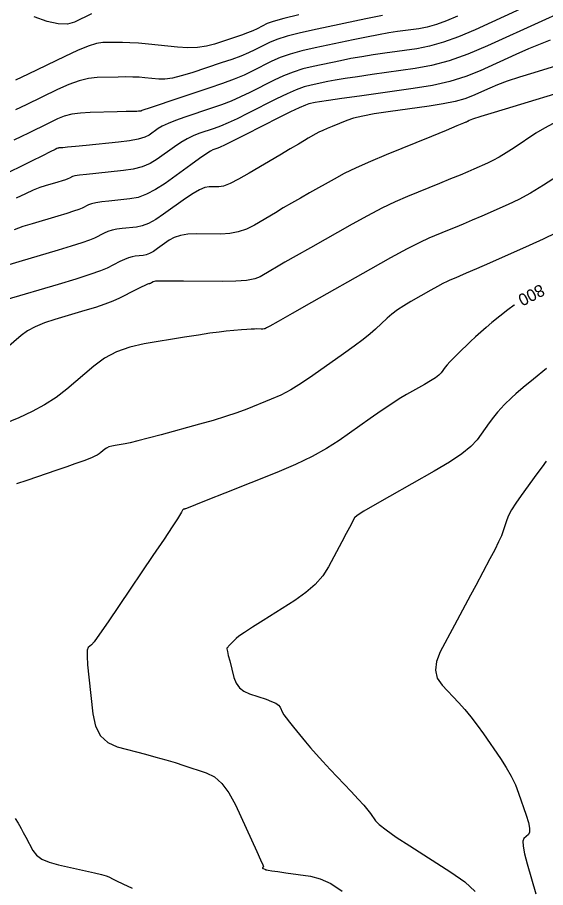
# Model space of a CAD drawing. Extents: x 2082232 to 2083549, y 592624 to 593832.
# Drawn here: x 2083129.5 to 2083160.2, y 593383.4 to 593434.1 of the extents above; entities that cross this region are included whole.
import ezdxf

# ---------------------------------------------------------------- set-up
doc = ezdxf.new("R2010")
doc.units = 0
doc.layers.add('DT_X_Contour_Major', color=7, linetype='Continuous')
doc.layers.add('DT_X_Contour_Minor', color=7, linetype='Continuous')

msp = doc.modelspace()

# ---------------------------------------------------------------- linework, layer by layer
at = {"layer": 'DT_X_Contour_Major'}
for points in [[(2083150.725, 593434.218), (2083149.766, 593434.019), (2083146.929, 593433.424), (2083145.958, 593433.209), (2083145.171, 593433.008), (2083144.569, 593432.822), (2083144.152, 593432.65), (2083143.285, 593432.212), (2083142.92, 593432.042), (2083142.474, 593431.858), (2083141.948, 593431.662), (2083141.341, 593431.454), (2083139.615, 593430.881), (2083139.01, 593430.697), (2083138.489, 593430.574), (2083138.053, 593430.512), (2083137.702, 593430.512), (2083136.878, 593430.593), (2083136.549, 593430.619), (2083136.182, 593430.634), (2083135.777, 593430.639), (2083135.333, 593430.634), (2083134.098, 593430.606), (2083133.606, 593430.555), (2083133.059, 593430.423), (2083132.456, 593430.21), (2083131.796, 593429.916), (2083129.963, 593429.023), (2083129.338, 593428.719)], [(2083161.941, 593431.612), (2083159.542, 593430.883), (2083158.708, 593430.623), (2083158.004, 593430.387), (2083157.43, 593430.177), (2083156.987, 593429.993), (2083155.979, 593429.534), (2083155.537, 593429.369), (2083154.967, 593429.215), (2083154.27, 593429.073), (2083153.444, 593428.944), (2083151.071, 593428.614), (2083150.253, 593428.49), (2083149.578, 593428.364), (2083149.046, 593428.237), (2083148.656, 593428.108), (2083147.809, 593427.763), (2083147.51, 593427.638), (2083147.25, 593427.523), (2083147.029, 593427.416), (2083146.846, 593427.319), (2083146.41, 593427.072), (2083146.183, 593426.942), (2083145.83, 593426.735), (2083145.35, 593426.451), (2083144.745, 593426.092), (2083142.96, 593425.031), (2083142.348, 593424.683), (2083141.85, 593424.435), (2083141.465, 593424.287), (2083141.195, 593424.239), (2083140.626, 593424.244), (2083140.38, 593424.203), (2083140.068, 593424.075), (2083139.691, 593423.861), (2083139.248, 593423.56), (2083137.978, 593422.643), (2083137.522, 593422.338), (2083137.107, 593422.111), (2083136.732, 593421.963), (2083136.398, 593421.893), (2083135.56, 593421.809), (2083135.259, 593421.769), (2083134.984, 593421.71), (2083134.735, 593421.633), (2083134.512, 593421.537), (2083133.953, 593421.258), (2083133.662, 593421.135), (2083133.211, 593420.975), (2083132.598, 593420.78), (2083131.825, 593420.548), (2083129.547, 593419.881), (2083128.771, 593419.648)], [(2083158.433, 593417.376), (2083158.409, 593417.361), (2083158.032, 593417.083), (2083157.113, 593416.339), (2083156.777, 593416.061), (2083156.457, 593415.785), (2083156.153, 593415.512), (2083155.865, 593415.242), (2083155.119, 593414.524), (2083154.864, 593414.273), (2083154.655, 593414.059), (2083154.495, 593413.882), (2083154.382, 593413.742), (2083154.144, 593413.416), (2083154.017, 593413.282), (2083153.815, 593413.123), (2083153.537, 593412.94), (2083153.184, 593412.732), (2083152.14, 593412.145), (2083151.714, 593411.893), (2083151.216, 593411.576), (2083150.648, 593411.195), (2083150.009, 593410.75), (2083148.211, 593409.478), (2083147.478, 593409.004), (2083146.63, 593408.535), (2083145.665, 593408.073), (2083144.585, 593407.617), (2083141.548, 593406.409), (2083140.55, 593406.012), (2083139.834, 593405.728), (2083139.4, 593405.556), (2083139.248, 593405.496), (2083139.217, 593405.488), (2083139.205, 593405.485), (2083139.193, 593405.482), (2083139.18, 593405.478), (2083139.166, 593405.474), (2083139.128, 593405.464), (2083139.11, 593405.452), (2083139.086, 593405.421), (2083139.056, 593405.372), (2083139.019, 593405.306), (2083138.913, 593405.104), (2083138.786, 593404.902), (2083138.485, 593404.446), (2083138.009, 593403.736), (2083137.358, 593402.774), (2083135.392, 593399.868), (2083134.738, 593398.907), (2083134.25, 593398.204), (2083133.928, 593397.758), (2083133.773, 593397.569), (2083133.581, 593397.411), (2083133.53, 593397.259), (2083133.519, 593396.921), (2083133.548, 593396.4), (2083133.619, 593395.693), (2083133.861, 593393.561), (2083134.018, 593392.841), (2083134.306, 593392.28), (2083134.727, 593391.879), (2083135.279, 593391.637), (2083136.928, 593391.204), (2083137.531, 593391.042), (2083138.102, 593390.879), (2083138.642, 593390.717), (2083139.15, 593390.555), (2083140.463, 593390.124), (2083140.938, 593389.886), (2083141.379, 593389.497), (2083141.786, 593388.957), (2083142.159, 593388.265), (2083143.107, 593386.219), (2083143.416, 593385.545), (2083143.633, 593385.059), (2083143.758, 593384.761), (2083143.791, 593384.65), (2083143.754, 593384.605), (2083143.746, 593384.589), (2083143.749, 593384.573), (2083143.762, 593384.558), (2083143.787, 593384.544), (2083143.867, 593384.507), (2083143.895, 593384.495), (2083143.919, 593384.485), (2083143.939, 593384.477), (2083143.956, 593384.472), (2083143.996, 593384.463), (2083144.076, 593384.45), (2083144.287, 593384.419), (2083144.629, 593384.371), (2083145.102, 593384.304), (2083146.537, 593384.102), (2083147.101, 593383.956), (2083147.716, 593383.668), (2083148.382, 593383.24)]]:
    msp.add_lwpolyline(points, dxfattribs=at)
at = {"layer": 'DT_X_Contour_Minor'}
for points in [[(2083158.793, 593434.599), (2083156.131, 593433.389), (2083155.17, 593432.98), (2083154.284, 593432.66), (2083153.474, 593432.429), (2083152.738, 593432.287), (2083150.875, 593432.029), (2083150.189, 593431.928), (2083149.529, 593431.821), (2083148.893, 593431.706), (2083148.283, 593431.584), (2083146.69, 593431.251), (2083146.1, 593431.107), (2083145.526, 593430.928), (2083144.969, 593430.712), (2083144.427, 593430.461), (2083143.004, 593429.741), (2083142.464, 593429.481), (2083141.912, 593429.24), (2083141.346, 593429.018), (2083140.769, 593428.814), (2083139.211, 593428.297), (2083138.676, 593428.11), (2083138.239, 593427.937), (2083137.899, 593427.777), (2083137.658, 593427.631), (2083137.143, 593427.259), (2083136.886, 593427.129), (2083136.5, 593427.015), (2083135.986, 593426.919), (2083135.343, 593426.84), (2083133.456, 593426.653), (2083132.834, 593426.591), (2083132.38, 593426.547), (2083132.096, 593426.52), (2083131.981, 593426.511), (2083131.901, 593426.509), (2083131.872, 593426.507), (2083131.847, 593426.503), (2083131.824, 593426.498), (2083131.805, 593426.49), (2083131.757, 593426.467), (2083131.652, 593426.415), (2083131.371, 593426.277), (2083130.915, 593426.053), (2083130.284, 593425.744), (2083128.367, 593424.803)], [(2083155.095, 593434.18), (2083154.458, 593433.909), (2083153.871, 593433.697), (2083153.334, 593433.544), (2083152.846, 593433.45), (2083151.612, 593433.278), (2083151.103, 593433.2), (2083150.502, 593433.095), (2083149.809, 593432.962), (2083149.024, 593432.802), (2083146.809, 593432.337), (2083146.029, 593432.158), (2083145.349, 593431.968), (2083144.769, 593431.767), (2083144.29, 593431.555), (2083143.145, 593430.977), (2083142.665, 593430.752), (2083142.084, 593430.513), (2083141.401, 593430.258), (2083140.618, 593429.989), (2083138.393, 593429.25), (2083137.662, 593429.007), (2083137.137, 593428.832), (2083136.819, 593428.724), (2083136.707, 593428.684), (2083136.685, 593428.668), (2083136.674, 593428.662), (2083136.657, 593428.657), (2083136.635, 593428.653), (2083136.607, 593428.65), (2083136.524, 593428.641), (2083136.423, 593428.637), (2083136.181, 593428.63), (2083135.799, 593428.621), (2083135.276, 593428.609), (2083133.693, 593428.573), (2083133.13, 593428.54), (2083132.626, 593428.467), (2083132.183, 593428.355), (2083131.801, 593428.203), (2083130.86, 593427.745), (2083130.495, 593427.567), (2083130.104, 593427.376), (2083129.688, 593427.172), (2083129.246, 593426.955)], [(2083145.854, 593434.253), (2083144.979, 593434.045), (2083144.366, 593433.876), (2083144.014, 593433.745), (2083143.426, 593433.447), (2083143.178, 593433.332), (2083142.875, 593433.207), (2083142.518, 593433.074), (2083142.106, 593432.933), (2083140.934, 593432.544), (2083140.471, 593432.424), (2083139.959, 593432.356), (2083139.398, 593432.341), (2083138.789, 593432.377), (2083137.101, 593432.544), (2083136.51, 593432.598), (2083136.002, 593432.634), (2083135.577, 593432.653), (2083135.236, 593432.655), (2083134.436, 593432.637), (2083134.073, 593432.582), (2083133.584, 593432.431), (2083132.969, 593432.184), (2083132.227, 593431.84), (2083130.081, 593430.795), (2083129.355, 593430.462)], [(2083161.053, 593434.364), (2083160.009, 593433.891), (2083156.86, 593432.459), (2083155.709, 593431.972), (2083154.621, 593431.588), (2083153.594, 593431.306), (2083152.629, 593431.125), (2083150.139, 593430.779), (2083149.276, 593430.656), (2083148.555, 593430.547), (2083147.977, 593430.45), (2083147.542, 593430.367), (2083146.57, 593430.164), (2083146.171, 593430.056), (2083145.704, 593429.888), (2083145.169, 593429.658), (2083144.565, 593429.366), (2083142.863, 593428.506), (2083142.263, 593428.21), (2083141.74, 593427.967), (2083141.292, 593427.777), (2083140.92, 593427.64), (2083140.03, 593427.344), (2083139.691, 593427.213), (2083139.341, 593427.042), (2083138.98, 593426.83), (2083138.608, 593426.577), (2083137.602, 593425.851), (2083137.196, 593425.605), (2083136.733, 593425.412), (2083136.213, 593425.272), (2083135.636, 593425.185), (2083134.021, 593425.025), (2083133.482, 593424.968), (2083133.079, 593424.917), (2083132.809, 593424.874), (2083132.675, 593424.837), (2083132.495, 593424.747), (2083132.402, 593424.707), (2083132.257, 593424.656), (2083132.06, 593424.593), (2083131.811, 593424.519), (2083131.08, 593424.305), (2083130.768, 593424.199), (2083130.383, 593424.044), (2083129.924, 593423.839), (2083129.392, 593423.585)], [(2083133.769, 593434.306), (2083132.793, 593433.831), (2083132.371, 593433.716), (2083131.837, 593433.729), (2083131.19, 593433.868), (2083130.432, 593434.135)], [(2083160.513, 593432.775), (2083159.914, 593432.548), (2083159.242, 593432.27), (2083158.498, 593431.942), (2083156.419, 593430.996), (2083155.591, 593430.666), (2083154.665, 593430.384), (2083153.642, 593430.149), (2083152.521, 593429.963), (2083149.402, 593429.53), (2083148.362, 593429.384), (2083147.582, 593429.272), (2083147.061, 593429.194), (2083146.8, 593429.15), (2083146.45, 593429.077), (2083146.242, 593429.006), (2083145.882, 593428.848), (2083145.368, 593428.603), (2083144.702, 593428.271), (2083142.723, 593427.271), (2083142.063, 593426.939), (2083141.568, 593426.694), (2083141.237, 593426.536), (2083141.071, 593426.465), (2083140.848, 593426.391), (2083140.705, 593426.316), (2083140.442, 593426.147), (2083140.06, 593425.883), (2083139.558, 593425.524), (2083138.06, 593424.442), (2083137.511, 593424.081), (2083136.988, 593423.81), (2083136.49, 593423.63), (2083136.017, 593423.539), (2083134.79, 593423.417), (2083134.371, 593423.368), (2083134.031, 593423.314), (2083133.772, 593423.253), (2083133.593, 593423.187), (2083133.224, 593423.002), (2083133.032, 593422.921), (2083132.734, 593422.816), (2083132.329, 593422.687), (2083131.818, 593422.533), (2083130.313, 593422.093), (2083129.77, 593421.924), (2083129.268, 593421.747)], [(2083161.652, 593429.914), (2083158.334, 593428.906), (2083157.242, 593428.572), (2083156.454, 593428.329), (2083155.971, 593428.177), (2083155.793, 593428.114), (2083155.722, 593428.067), (2083155.697, 593428.051), (2083155.674, 593428.037), (2083155.654, 593428.026), (2083155.636, 593428.017), (2083155.592, 593427.998), (2083155.454, 593427.941), (2083155.074, 593427.786), (2083154.451, 593427.532), (2083153.586, 593427.18), (2083150.956, 593426.109), (2083150.025, 593425.719), (2083149.207, 593425.354), (2083148.501, 593425.013), (2083147.907, 593424.696), (2083146.473, 593423.884), (2083145.946, 593423.584), (2083145.439, 593423.293), (2083144.954, 593423.01), (2083144.49, 593422.736), (2083143.28, 593422.017), (2083142.816, 593421.781), (2083142.332, 593421.614), (2083141.829, 593421.516), (2083141.305, 593421.487), (2083139.883, 593421.499), (2083139.385, 593421.481), (2083138.956, 593421.414), (2083138.596, 593421.301), (2083138.306, 593421.14), (2083137.626, 593420.649), (2083137.382, 593420.485), (2083137.159, 593420.364), (2083136.958, 593420.284), (2083136.779, 593420.246), (2083136.33, 593420.202), (2083136.147, 593420.17), (2083135.937, 593420.107), (2083135.698, 593420.012), (2083135.431, 593419.887), (2083134.682, 593419.513), (2083134.293, 593419.348), (2083133.688, 593419.135), (2083132.867, 593418.873), (2083131.831, 593418.562), (2083128.78, 593417.669)], [(2083160.683, 593427.923), (2083160.165, 593427.658), (2083159.674, 593427.359), (2083158.402, 593426.514), (2083157.947, 593426.22), (2083157.536, 593425.973), (2083157.171, 593425.772), (2083156.85, 593425.618), (2083156.052, 593425.268), (2083155.704, 593425.117), (2083155.255, 593424.928), (2083154.705, 593424.701), (2083154.056, 593424.436), (2083152.191, 593423.676), (2083151.466, 593423.362), (2083150.687, 593422.991), (2083149.854, 593422.561), (2083148.969, 593422.074), (2083146.536, 593420.696), (2083145.708, 593420.227), (2083145.048, 593419.851), (2083144.557, 593419.569), (2083144.235, 593419.38), (2083143.599, 593419.002), (2083143.284, 593418.879), (2083142.815, 593418.794), (2083142.192, 593418.745), (2083141.416, 593418.734), (2083139.14, 593418.755), (2083138.389, 593418.758), (2083137.843, 593418.754), (2083137.502, 593418.741), (2083137.365, 593418.72), (2083137.274, 593418.654), (2083137.241, 593418.632), (2083137.211, 593418.616), (2083137.184, 593418.605), (2083137.16, 593418.6), (2083137.1, 593418.594), (2083137.036, 593418.57), (2083136.889, 593418.503), (2083136.661, 593418.392), (2083136.35, 593418.238), (2083135.41, 593417.768), (2083135.02, 593417.59), (2083134.554, 593417.408), (2083134.012, 593417.222), (2083133.394, 593417.032), (2083131.645, 593416.52), (2083131.03, 593416.317), (2083130.499, 593416.094), (2083130.05, 593415.85), (2083129.684, 593415.584), (2083128.818, 593414.849)], [(2083160.923, 593424.856), (2083160.107, 593424.331), (2083159.359, 593423.883), (2083158.678, 593423.512), (2083158.063, 593423.218), (2083156.513, 593422.537), (2083155.953, 593422.293), (2083155.435, 593422.071), (2083154.96, 593421.87), (2083154.526, 593421.691), (2083153.427, 593421.244), (2083152.906, 593421.006), (2083152.166, 593420.628), (2083151.207, 593420.109), (2083150.03, 593419.451), (2083146.599, 593417.509), (2083145.47, 593416.87), (2083144.658, 593416.409), (2083144.161, 593416.127), (2083143.98, 593416.024), (2083143.919, 593415.988), (2083143.886, 593415.976), (2083143.834, 593415.968), (2083143.762, 593415.963), (2083143.67, 593415.963), (2083143.4, 593415.965), (2083143.27, 593415.962), (2083143.08, 593415.952), (2083142.831, 593415.934), (2083142.523, 593415.908), (2083141.623, 593415.83), (2083141.218, 593415.786), (2083140.678, 593415.714), (2083140.003, 593415.612), (2083139.192, 593415.482), (2083136.851, 593415.095), (2083136.009, 593414.906), (2083135.239, 593414.627), (2083134.54, 593414.259), (2083133.913, 593413.802), (2083132.336, 593412.463), (2083131.718, 593411.983), (2083131.045, 593411.545), (2083130.318, 593411.151), (2083129.536, 593410.801), (2083127.379, 593409.922)], [(2083160.85, 593421.573), (2083160.102, 593421.197), (2083159.277, 593420.819), (2083156.974, 593419.807), (2083156.202, 593419.469), (2083155.616, 593419.213), (2083155.214, 593419.039), (2083154.997, 593418.947), (2083154.663, 593418.811), (2083154.5, 593418.736), (2083154.258, 593418.611), (2083153.94, 593418.439), (2083153.544, 593418.217), (2083152.385, 593417.561), (2083151.973, 593417.315), (2083151.605, 593417.072), (2083151.282, 593416.83), (2083151.004, 593416.589), (2083150.323, 593415.95), (2083150.015, 593415.681), (2083149.603, 593415.352), (2083149.086, 593414.965), (2083148.466, 593414.518), (2083146.671, 593413.248), (2083146.015, 593412.805), (2083145.393, 593412.427), (2083144.805, 593412.115), (2083144.251, 593411.869), (2083142.818, 593411.298), (2083142.243, 593411.083), (2083141.594, 593410.864), (2083140.869, 593410.641), (2083140.069, 593410.415), (2083137.837, 593409.808), (2083137.078, 593409.604), (2083136.474, 593409.448), (2083136.024, 593409.34), (2083135.73, 593409.28), (2083135.153, 593409.185), (2083134.953, 593409.145), (2083134.785, 593409.095), (2083134.649, 593409.035), (2083134.546, 593408.966), (2083134.314, 593408.768), (2083134.217, 593408.695), (2083134.102, 593408.624), (2083133.968, 593408.555), (2083133.815, 593408.489), (2083133.383, 593408.313), (2083133.16, 593408.227), (2083132.814, 593408.104), (2083132.346, 593407.941), (2083131.755, 593407.74), (2083130.017, 593407.152), (2083129.405, 593406.944)], [(2083160.288, 593413.664), (2083159.525, 593413.042), (2083158.933, 593412.553), (2083158.512, 593412.195), (2083158.261, 593411.971), (2083157.822, 593411.547), (2083157.644, 593411.362), (2083157.44, 593411.126), (2083157.211, 593410.837), (2083156.956, 593410.497), (2083156.243, 593409.52), (2083155.886, 593409.131), (2083155.352, 593408.695), (2083154.64, 593408.214), (2083153.75, 593407.686), (2083151.14, 593406.217), (2083150.279, 593405.726), (2083149.653, 593405.356), (2083149.262, 593405.105), (2083149.107, 593404.975), (2083149.006, 593404.787), (2083148.937, 593404.658), (2083148.805, 593404.412), (2083148.612, 593404.047), (2083148.356, 593403.565), (2083147.591, 593402.123), (2083147.253, 593401.595), (2083146.813, 593401.093), (2083146.271, 593400.616), (2083145.626, 593400.165), (2083143.771, 593398.996), (2083143.151, 593398.601), (2083142.683, 593398.294), (2083142.366, 593398.073), (2083142.201, 593397.939), (2083141.963, 593397.698), (2083141.884, 593397.618), (2083141.825, 593397.557), (2083141.786, 593397.516), (2083141.768, 593397.494), (2083141.747, 593397.462), (2083141.738, 593397.451), (2083141.728, 593397.439), (2083141.717, 593397.428), (2083141.704, 593397.417), (2083141.669, 593397.387), (2083141.669, 593397.333), (2083141.696, 593397.19), (2083141.749, 593396.96), (2083141.829, 593396.642), (2083142.078, 593395.678), (2083142.204, 593395.347), (2083142.398, 593395.077), (2083142.658, 593394.867), (2083142.986, 593394.718), (2083143.947, 593394.402), (2083144.27, 593394.284), (2083144.514, 593394.168), (2083144.682, 593394.054), (2083144.772, 593393.941), (2083144.911, 593393.643), (2083144.989, 593393.505), (2083145.121, 593393.315), (2083145.306, 593393.073), (2083145.544, 593392.779), (2083146.251, 593391.926), (2083146.54, 593391.586), (2083146.876, 593391.206), (2083147.259, 593390.784), (2083147.69, 593390.322), (2083148.902, 593389.036), (2083149.314, 593388.594), (2083149.639, 593388.233), (2083149.879, 593387.952), (2083150.032, 593387.752), (2083150.326, 593387.325), (2083150.534, 593387.113), (2083150.938, 593386.8), (2083151.539, 593386.383), (2083152.335, 593385.865), (2083154.72, 593384.345), (2083155.523, 593383.777), (2083156.142, 593383.214)], [(2083160.276, 593408.262), (2083160.041, 593407.948), (2083159.732, 593407.528), (2083158.811, 593406.267), (2083158.499, 593405.824), (2083158.255, 593405.439), (2083158.078, 593405.112), (2083157.969, 593404.845), (2083157.767, 593404.209), (2083157.661, 593403.928), (2083157.497, 593403.562), (2083157.275, 593403.112), (2083156.993, 593402.577), (2083156.164, 593401.038), (2083155.853, 593400.46), (2083155.543, 593399.881), (2083155.233, 593399.3), (2083154.924, 593398.718), (2083154.1, 593397.165), (2083153.874, 593396.607), (2083153.816, 593396.1), (2083153.926, 593395.642), (2083154.202, 593395.235), (2083155.163, 593394.215), (2083155.525, 593393.814), (2083155.888, 593393.375), (2083156.253, 593392.898), (2083156.619, 593392.382), (2083157.6, 593390.958), (2083157.942, 593390.431), (2083158.234, 593389.918), (2083158.474, 593389.419), (2083158.664, 593388.935), (2083159.102, 593387.662), (2083159.234, 593387.234), (2083159.3, 593386.903), (2083159.3, 593386.67), (2083159.236, 593386.534), (2083158.975, 593386.302), (2083158.914, 593386.144), (2083158.924, 593385.844), (2083159.007, 593385.402), (2083159.162, 593384.817), (2083159.671, 593383.069)], [(2083129.326, 593387.467), (2083129.501, 593387.182), (2083129.578, 593387.052), (2083129.677, 593386.876), (2083129.798, 593386.653), (2083129.941, 593386.384), (2083130.353, 593385.606), (2083130.562, 593385.334), (2083130.881, 593385.103), (2083131.308, 593384.913), (2083131.845, 593384.763), (2083133.422, 593384.419), (2083133.951, 593384.3), (2083134.356, 593384.201), (2083134.637, 593384.121), (2083134.793, 593384.06), (2083135.045, 593383.925), (2083135.23, 593383.834), (2083135.596, 593383.66), (2083136.143, 593383.404)]]:
    msp.add_lwpolyline(points, dxfattribs=at)

# ---------------------------------------------------------------- texts
at = {"layer": 'DT_X_Contour_Major'}
msp.add_text('800', height=0.7, rotation=207.2147, dxfattribs=at).set_placement((2083159.948, 593418.602))

doc.saveas('drawing.dxf')
